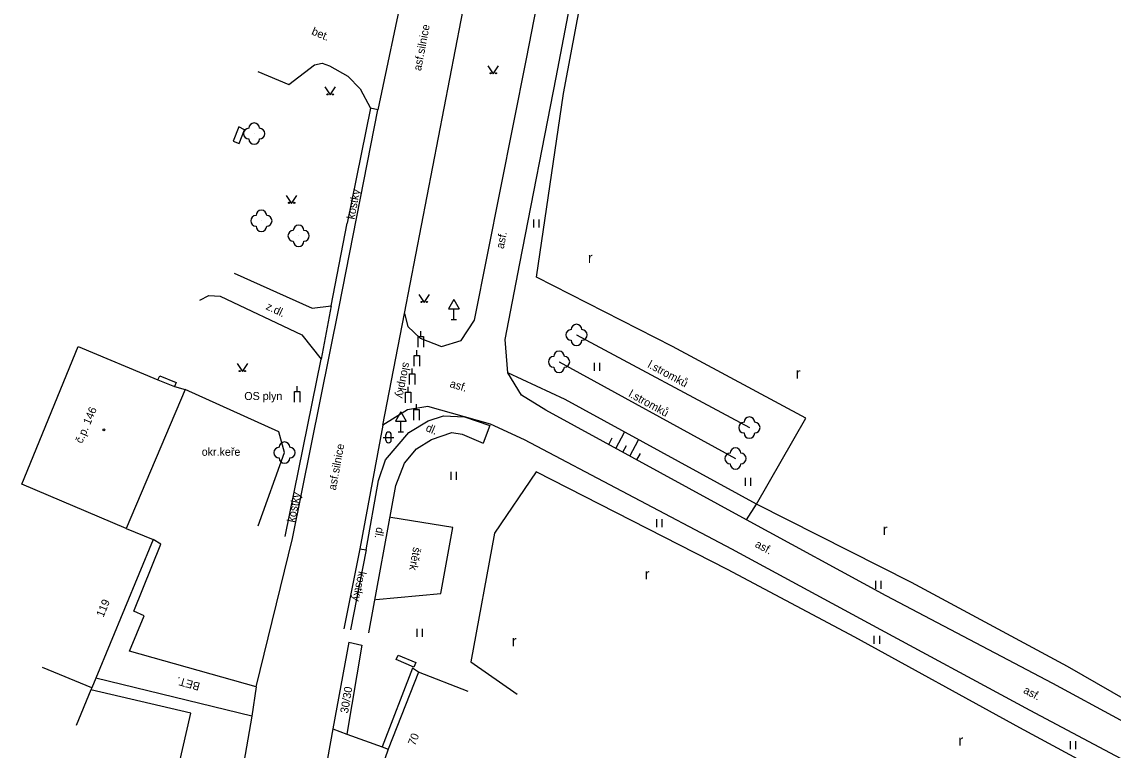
# Model space of a CAD drawing. Extents: x -544674 to -541478, y -1199076 to -1195527.
# Drawn here: x -543842.9 to -543740.7, y -1196847.2 to -1196778.9 of the extents above; entities that cross this region are included whole.
import ezdxf

# ---------------------------------------------------------------- set-up
doc = ezdxf.new("R2010")
doc.units = 0
for name, color, linetype in [('BUDOVY_MĚŘ', 7, 'Continuous'), ('BUDOVY_NEMĚŘ', 7, 'Continuous'), ('OBVOD_PILÍŘE', 7, 'Continuous'), ('POMOC_POPIS', 7, 'Continuous'), ('ROZHRANÍ_PLOCH', 7, 'Continuous'), ('VÝŠKOPIS', 7, 'Continuous'), ('ZELEŇ', 7, 'Continuous'), ('ZN_BUDOV', 7, 'Continuous'), ('ZN_DOPLŇKOVÉ', 7, 'Continuous'), ('ZN_KULTUR', 7, 'Continuous'), ('Č_POPIS_ORIENT', 7, 'Continuous')]:
    doc.layers.add(name, color=color, linetype=linetype)

msp = doc.modelspace()

# ---------------------------------------------------------------- linework, layer by layer
at = {"layer": 'BUDOVY_MĚŘ'}
for points in [[(-543837.67, -1196809.38), (-543830.18, -1196812.48)], [(-543828.63, -1196813.12), (-543827.64, -1196813.4), (-543833.16, -1196826.42)], [(-543830.18, -1196812.48), (-543828.63, -1196813.12)], [(-543833.16, -1196826.42), (-543830.64, -1196827.46)], [(-543830.64, -1196827.46), (-543836, -1196840.44)], [(-543836.38, -1196841.36), (-543841, -1196839.45)], [(-543836, -1196840.44), (-543836.38, -1196841.36)], [(-543805.77, -1196839.89), (-543808.61, -1196847.11)], [(-543801.12, -1196841.72), (-543805.77, -1196839.89)], [(-543836.46, -1196841.54), (-543837.84, -1196844.89)], [(-543836.38, -1196841.36), (-543836.46, -1196841.54)], [(-543829.27, -1196853.15), (-543827.11, -1196843.75), (-543836.46, -1196841.54)], [(-543808.61, -1196847.11), (-543809.89, -1196850.82)]]:
    msp.add_lwpolyline(points, dxfattribs=at)
at = {"layer": 'BUDOVY_NEMĚŘ'}
msp.add_lwpolyline([(-543833.16, -1196826.42), (-543842.94, -1196822.26), (-543837.67, -1196809.38)], dxfattribs=at)
at = {"layer": 'OBVOD_PILÍŘE'}
msp.add_lwpolyline([(-543822.58, -1196790.33), (-543822.07, -1196789.04), (-543822.61, -1196788.78), (-543823.14, -1196790.11), (-543822.58, -1196790.33)], dxfattribs=at)
at = {"layer": 'ROZHRANÍ_PLOCH'}
for points in [[(-543807.06, -1196806.28), (-543806.75, -1196807.49), (-543805.62, -1196808.57), (-543803.6, -1196809.36), (-543801.75, -1196808.81), (-543800.5, -1196806.91), (-543795.65, -1196782.4), (-543789.39, -1196750.31), (-543785.15, -1196728.76), (-543782.4, -1196714.76), (-543781.01, -1196708.01), (-543777.88, -1196694.39), (-543774.44, -1196682.01), (-543772.54, -1196676.07), (-543769.09, -1196665.96), (-543766.47, -1196658.69), (-543761.92, -1196647.47), (-543762.18, -1196647.29), (-543761.3, -1196645.37), (-543761.06, -1196645.47), (-543756.75, -1196635.37), (-543752.77, -1196625.68), (-543747.9, -1196614.82)], [(-543807.06, -1196806.28), (-543801.22, -1196775.98), (-543794.06, -1196739.69)], [(-543797.39, -1196811.84), (-543797.65, -1196808.72), (-543796.28, -1196801.58), (-543792.85, -1196784.15), (-543786.36, -1196750.19)], [(-543807.11, -1196775.45), (-543809.56, -1196787.17)], [(-543820.83, -1196783.6), (-543817.91, -1196784.8), (-543815.52, -1196782.95), (-543814.78, -1196782.81), (-543814.11, -1196783.05), (-543812.4, -1196784.04), (-543811.23, -1196785.21), (-543810.25, -1196787.02)], [(-543813.21, -1196805.65), (-543809.56, -1196787.17), (-543810.25, -1196787.02)], [(-543810.25, -1196787.02), (-543812.46, -1196797.79)], [(-543823.04, -1196802.49), (-543815.73, -1196805.78), (-543813.96, -1196805.55), (-543812.46, -1196797.79)], [(-543826.27, -1196805.02), (-543825.42, -1196804.6), (-543824.35, -1196804.65), (-543816.71, -1196808.27), (-543814.9, -1196810.54)], [(-543817.56, -1196827.36), (-543813.21, -1196805.65)], [(-543813.96, -1196805.55), (-543814.9, -1196810.54)], [(-543809.1, -1196816.75), (-543807.06, -1196806.28)], [(-543818.27, -1196827.18), (-543814.9, -1196810.54)], [(-543830.18, -1196812.48), (-543830.02, -1196812.11), (-543828.48, -1196812.75), (-543828.63, -1196813.12)], [(-543682.79, -1196874.18), (-543704.04, -1196863.65), (-543727.28, -1196851.27), (-543746.31, -1196840.95), (-543761.93, -1196832.73), (-543775.01, -1196825.61), (-543793.83, -1196815.34), (-543796.1, -1196813.94), (-543797.39, -1196811.84)], [(-543683.91, -1196877.2), (-543691.5, -1196873.66), (-543705.01, -1196866.73), (-543728.97, -1196853.83), (-543748.43, -1196843.5), (-543763.6, -1196835.31), (-543776.41, -1196828.36), (-543795.83, -1196818.1), (-543799.01, -1196816.63), (-543801.44, -1196815.96), (-543804.89, -1196814.99), (-543806.78, -1196815.3), (-543809.1, -1196816.75), (-543811.25, -1196828.32), (-543810.68, -1196828.43), (-543809.5, -1196821.93), (-543808.87, -1196819.98), (-543806.66, -1196817.42), (-543804.85, -1196816.33), (-543803.42, -1196815.87), (-543801.44, -1196815.96), (-543799.07, -1196816.78), (-543799.7, -1196818.42)], [(-543810.41, -1196836.21), (-543807.9, -1196822.38), (-543807.09, -1196820.3), (-543805.95, -1196818.97), (-543804.53, -1196818.08), (-543802.65, -1196817.44), (-543801.67, -1196817.58), (-543799.7, -1196818.42)], [(-543809.76, -1196833.08), (-543803.66, -1196832.51), (-543802.54, -1196826.34), (-543808.37, -1196825.39)], [(-543820.97, -1196841.27), (-543832.84, -1196837.93), (-543831.47, -1196834.61), (-543832.43, -1196834.18), (-543829.9, -1196827.9), (-543830.64, -1196827.46)], [(-543820.97, -1196841.27), (-543817.56, -1196827.36)], [(-543811.25, -1196828.32), (-543812.76, -1196835.84)], [(-543810.68, -1196828.43), (-543812.14, -1196835.94)], [(-543812.3, -1196837.07), (-543813.79, -1196845.22)], [(-543812.3, -1196837.07), (-543811.08, -1196837.35), (-543812.49, -1196845.69)], [(-543807.66, -1196838.29), (-543806.02, -1196839), (-543806.2, -1196839.41), (-543807.84, -1196838.7), (-543807.66, -1196838.29)], [(-543805.77, -1196839.89), (-543806.34, -1196839.51), (-543809.17, -1196846.9)], [(-543821.38, -1196844.01), (-543836, -1196840.44)], [(-543820.97, -1196841.27), (-543821.38, -1196844.01)], [(-543821.38, -1196844.01), (-543823.12, -1196854.07)], [(-543813.79, -1196845.22), (-543814.58, -1196849.55)], [(-543813.79, -1196845.22), (-543812.49, -1196845.69)], [(-543812.49, -1196845.69), (-543809.17, -1196846.9)], [(-543809.17, -1196846.9), (-543808.61, -1196847.11)]]:
    msp.add_lwpolyline(points, dxfattribs=at)
at = {"layer": 'VÝŠKOPIS'}
for points in [[(-543775.01, -1196825.61), (-543774.08, -1196824.16), (-543792.02, -1196814.33), (-543797.39, -1196811.84)], [(-543787.93, -1196818.56), (-543787.6, -1196817.94)], [(-543787.28, -1196818.92), (-543786.44, -1196817.39)], [(-543785.96, -1196819.63), (-543785.13, -1196818.11)], [(-543786.62, -1196819.28), (-543786.28, -1196818.66)], [(-543785.3, -1196819.99), (-543784.97, -1196819.38)]]:
    msp.add_lwpolyline(points, dxfattribs=at)
at = {"layer": 'ZELEŇ'}
for points in [[(-543781.96, -1196809.38), (-543794.69, -1196802.87), (-543792.17, -1196785.64), (-543785.53, -1196750.27), (-543781.37, -1196728.98), (-543778.66, -1196716.08), (-543776.59, -1196707.48), (-543772.72, -1196694.21), (-543770.96, -1196689.69), (-543766.47, -1196689.13), (-543759.47, -1196692.13), (-543741.82, -1196700.81)], [(-543790.95, -1196808.28), (-543774.75, -1196816.97)], [(-543681.58, -1196842.78), (-543687.95, -1196854.69), (-543690.96, -1196856.31), (-543704.82, -1196849.3), (-543715.25, -1196843.78), (-543727.73, -1196837.39), (-543732.39, -1196846.59), (-543744.94, -1196839.36), (-543759.55, -1196831.49), (-543774.08, -1196824.16), (-543769.45, -1196816.09), (-543781.96, -1196809.38)], [(-543792.59, -1196810.8), (-543776.05, -1196819.86)], [(-543820.79, -1196826.19), (-543818.32, -1196819.31), (-543818.84, -1196817.36), (-543827.64, -1196813.4)], [(-543710.48, -1196890.53), (-543698.8, -1196896.24), (-543696.55, -1196894.38), (-543694.06, -1196888.31), (-543691.3, -1196878.9), (-543693.57, -1196875.08), (-543704.66, -1196868.94), (-543729.92, -1196855.63), (-543749.4, -1196845.11), (-543764.86, -1196836.62), (-543776.81, -1196830.28), (-543794.72, -1196821.1), (-543798.65, -1196826.86), (-543800.85, -1196838.93), (-543796.52, -1196841.95)]]:
    msp.add_lwpolyline(points, dxfattribs=at)
for centre in [(-543821.16, -1196789.41), (-543820.49, -1196797.59), (-543817, -1196798.99), (-543790.95, -1196808.28), (-543792.59, -1196810.8), (-543774.75, -1196816.97), (-543818.32, -1196819.31), (-543776.05, -1196819.86)]:
    msp.add_circle(centre, 0.0005, dxfattribs=at)
for centre, start, end in [((-543821.16, -1196788.91), 0, 179.99999), ((-543821.66, -1196789.41), 89.99999, 269.99999), ((-543820.66, -1196789.41), 270, 89.99999), ((-543821.16, -1196789.91), 179.99999, 359.99999), ((-543820.49, -1196797.09), 0, 179.99999), ((-543820.99, -1196797.59), 89.99999, 269.99999), ((-543819.99, -1196797.59), 270, 89.99999), ((-543820.49, -1196798.09), 179.99999, 359.99999), ((-543817.5, -1196798.99), 89.99999, 269.99999), ((-543817, -1196798.49), 0, 179.99999), ((-543816.5, -1196798.99), 270, 89.99999), ((-543817, -1196799.49), 179.99999, 359.99999), ((-543791.45, -1196808.28), 89.99999, 269.99999), ((-543790.95, -1196807.78), 0, 179.99999), ((-543790.45, -1196808.28), 270, 89.99999), ((-543790.95, -1196808.78), 179.99999, 359.99999), ((-543792.59, -1196810.3), 0, 179.99999), ((-543793.09, -1196810.8), 89.99999, 269.99999), ((-543792.09, -1196810.8), 270, 89.99999), ((-543792.59, -1196811.3), 179.99999, 359.99999), ((-543774.75, -1196816.47), 0, 179.99999), ((-543775.25, -1196816.97), 89.99999, 269.99999), ((-543774.25, -1196816.97), 270, 89.99999), ((-543818.32, -1196818.81), 0, 179.99999), ((-543774.75, -1196817.47), 179.99999, 359.99999), ((-543818.82, -1196819.31), 89.99999, 269.99999), ((-543817.82, -1196819.31), 270, 89.99999), ((-543776.55, -1196819.86), 89.99999, 269.99999), ((-543776.05, -1196819.36), 0, 179.99999), ((-543775.55, -1196819.86), 270, 89.99999), ((-543818.32, -1196819.81), 179.99999, 359.99999), ((-543776.05, -1196820.36), 179.99999, 359.99999)]:
    msp.add_arc(centre, 0.5, start, end, dxfattribs=at)
at = {"layer": 'ZN_BUDOV'}
msp.add_circle((-543835.24, -1196817.17), 0.0875, dxfattribs=at)
at = {"layer": 'ZN_DOPLŇKOVÉ'}
for p, q in [((-543802.46, -1196804.964), (-543802.96, -1196805.83)), ((-543802.46, -1196804.964), (-543801.96, -1196805.83)), ((-543802.96, -1196805.83), (-543801.96, -1196805.83)), ((-543802.46, -1196806.83), (-543802.46, -1196805.83)), ((-543802.71, -1196806.83), (-543802.21, -1196806.83)), ((-543805.54, -1196808.43), (-543805.54, -1196807.93)), ((-543805.92, -1196810.2), (-543805.92, -1196809.7)), ((-543806.36, -1196811.92), (-543806.36, -1196811.42)), ((-543817.14, -1196813.59), (-543817.14, -1196813.09)), ((-543806.72, -1196813.65), (-543806.72, -1196813.15)), ((-543805.94, -1196815.27), (-543805.94, -1196814.77)), ((-543807.41, -1196815.484), (-543807.91, -1196816.35)), ((-543807.41, -1196815.484), (-543806.91, -1196816.35)), ((-543807.91, -1196816.35), (-543806.91, -1196816.35)), ((-543807.66, -1196817.35), (-543807.16, -1196817.35)), ((-543807.41, -1196817.35), (-543807.41, -1196816.35))]:
    msp.add_line(p, q, dxfattribs=at)
for points in [[(-543805.79, -1196809.43), (-543805.79, -1196808.43), (-543805.29, -1196808.43), (-543805.29, -1196809.43)], [(-543806.17, -1196811.2), (-543806.17, -1196810.2), (-543805.67, -1196810.2), (-543805.67, -1196811.2)], [(-543806.61, -1196812.92), (-543806.61, -1196811.92), (-543806.11, -1196811.92), (-543806.11, -1196812.92)], [(-543817.39, -1196814.59), (-543817.39, -1196813.59), (-543816.89, -1196813.59), (-543816.89, -1196814.59)], [(-543806.97, -1196814.65), (-543806.97, -1196813.65), (-543806.47, -1196813.65), (-543806.47, -1196814.65)], [(-543806.19, -1196816.27), (-543806.19, -1196815.27), (-543805.69, -1196815.27), (-543805.69, -1196816.27)]]:
    msp.add_lwpolyline(points, dxfattribs=at)
at = {"layer": 'ZN_KULTUR'}
for p, q in [((-543794.95, -1196798.225), (-543794.95, -1196797.475)), ((-543794.45, -1196798.225), (-543794.45, -1196797.475)), ((-543789.26, -1196811.645), (-543789.26, -1196810.895)), ((-543788.76, -1196811.645), (-543788.76, -1196810.895)), ((-543809.07, -1196817.89), (-543808.07, -1196817.89)), ((-543808.82, -1196818.14), (-543808.82, -1196817.64)), ((-543808.32, -1196818.14), (-543808.32, -1196817.64)), ((-543802.71, -1196821.875), (-543802.71, -1196821.125)), ((-543802.21, -1196821.875), (-543802.21, -1196821.125)), ((-543775.11, -1196822.435), (-543775.11, -1196821.685)), ((-543774.61, -1196822.435), (-543774.61, -1196821.685)), ((-543783.41, -1196826.305), (-543783.41, -1196825.555)), ((-543782.91, -1196826.305), (-543782.91, -1196825.555)), ((-543762.9, -1196832.085), (-543762.9, -1196831.335)), ((-543762.4, -1196832.085), (-543762.4, -1196831.335)), ((-543805.88, -1196836.585), (-543805.88, -1196835.835)), ((-543805.38, -1196836.585), (-543805.38, -1196835.835)), ((-543763.04, -1196837.235), (-543763.04, -1196836.485)), ((-543762.54, -1196837.235), (-543762.54, -1196836.485)), ((-543744.66, -1196847.125), (-543744.66, -1196846.375)), ((-543744.16, -1196847.125), (-543744.16, -1196846.375))]:
    msp.add_line(p, q, dxfattribs=at)
for points in [[(-543799.25, -1196783.05), (-543798.75, -1196783.8), (-543798.25, -1196783.05)], [(-543814.54, -1196785.03), (-543814.04, -1196785.78), (-543813.54, -1196785.03)], [(-543818.15, -1196795.2), (-543817.65, -1196795.95), (-543817.15, -1196795.2)], [(-543805.72, -1196804.49), (-543805.22, -1196805.24), (-543804.72, -1196804.49)], [(-543822.77, -1196810.97), (-543822.27, -1196811.72), (-543821.77, -1196810.97)]]:
    msp.add_lwpolyline(points, dxfattribs=at)
for centre in [(-543799, -1196783.75), (-543798.5, -1196783.75), (-543814.29, -1196785.73), (-543813.79, -1196785.73), (-543817.9, -1196795.9), (-543817.4, -1196795.9), (-543805.47, -1196805.19), (-543804.97, -1196805.19), (-543822.52, -1196811.67), (-543822.02, -1196811.67)]:
    msp.add_circle(centre, 0.05, dxfattribs=at)
for centre, start, end in [((-543808.57, -1196817.64), 0, 179.99999), ((-543808.57, -1196818.14), 179.99999, 359.99999)]:
    msp.add_arc(centre, 0.25, start, end, dxfattribs=at)

# ---------------------------------------------------------------- texts
at = {"layer": 'POMOC_POPIS'}
for s, rotation, p in [('bet.', 337.33617, (-543815.85, -1196780.09)), ('asf.silnice', 79.09063, (-543805.53, -1196783.57)), ('kostky', 78.82727, (-543811.77, -1196797.49)), ('asf.', 78.86718, (-543797.78, -1196800.25)), ('z.dl.', 334.64738, (-543820.13, -1196805.85)), ('sloupky', 258.97449, (-543807.2, -1196810.8)), ('asf.', 343.08299, (-543802.89, -1196813.15)), ('dl.', 336.9068, (-543805.15, -1196817.25)), ('asf.silnice', 79.47306, (-543813.51, -1196822.88)), ('kostky', 78.66977, (-543817.36, -1196825.9)), ('dl.', 259.71067, (-543809.69, -1196826.27)), ('štěrk', 259.7115, (-543806.25, -1196828.13)), ('asf.', 331.51818, (-543774.29, -1196828.11)), ('kostky', 258.64612, (-543811.38, -1196830.39)), ('BET.', 164.28001, (-543826.18, -1196840.92)), ('30/30', 80.40002, (-543812.37, -1196843.79)), ('asf.', 332.03919, (-543749.14, -1196841.81))]:
    msp.add_text(s, height=0.75, rotation=rotation, dxfattribs=at).set_placement(p)
msp.add_text('OS plyn', height=0.75, dxfattribs=at).set_placement((-543822.09, -1196814.38))
at = {"layer": 'ZELEŇ'}
for rotation, p in [(331.79001, (-543784.35, -1196811.29)), (331.2877, (-543786.14, -1196814.03))]:
    msp.add_text('l.stromků', height=0.75, rotation=rotation, dxfattribs=at).set_placement(p)
msp.add_text('okr.keře', height=0.75, dxfattribs=at).set_placement((-543826.08, -1196819.61))
at = {"layer": 'ZN_KULTUR'}
for p in [(-543789.888, -1196801.552), (-543770.408, -1196812.372), (-543762.258, -1196827.022), (-543784.558, -1196831.202), (-543797.018, -1196837.472), (-543755.168, -1196846.792)]:
    msp.add_text('r', height=1, dxfattribs=at).set_placement(p)
at = {"layer": 'Č_POPIS_ORIENT'}
for s, rotation, p in [('č.p. 146', 66.88763, (-543837.29, -1196818.51)), ('119', 67.55001, (-543835.3, -1196834.8)), ('70', 68.52999, (-543806.09, -1196846.84))]:
    msp.add_text(s, height=0.75, rotation=rotation, dxfattribs=at).set_placement(p)

doc.saveas('drawing.dxf')
